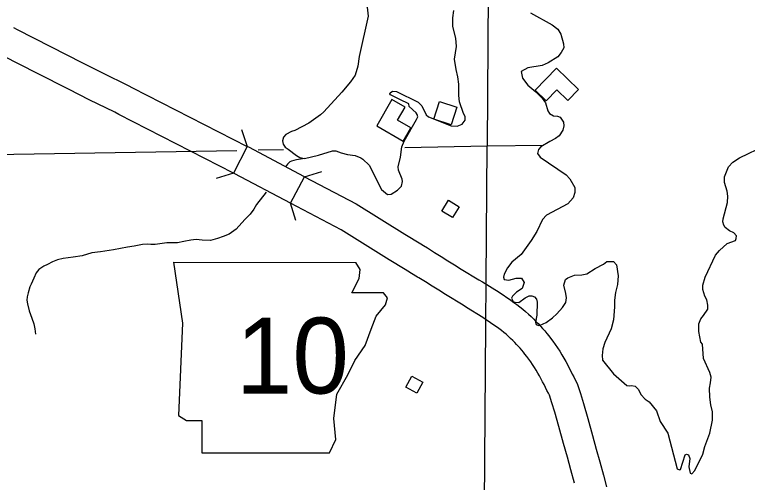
# Model space of a CAD drawing. Extents: x -19 to 366, y -4 to 359.
# Drawn here: x 137.635 to 138.792, y 198.536 to 199.276 of the extents above; entities that cross this region are included whole.
import ezdxf

# ---------------------------------------------------------------- set-up
doc = ezdxf.new("R2010")
doc.units = 0
for name, color, linetype in [('21', 7, 'Continuous'), ('60', 7, 'Continuous'), ('R_Axis Annot', 7, 'Continuous'), ('R_Border Prem', 7, 'Continuous'), ('R_Contour Annot', 7, 'Continuous'), ('R_Fin Surface Annot', 7, 'Continuous'), ('R_Temp Easement', 7, 'Continuous'), ('R_Vert Alg', 7, 'Continuous'), ('Sheet Fence', 7, 'Continuous')]:
    doc.layers.add(name, color=color, linetype=linetype)

msp = doc.modelspace()

# ---------------------------------------------------------------- linework, layer by layer
at = {"layer": '21'}
for points in [[(138.3199, 198.982), (138.3366, 198.9716), (138.3263, 198.9548), (138.3095, 198.9651)], [(138.2793, 198.6945), (138.2697, 198.6772), (138.2525, 198.6869), (138.2621, 198.7041)]]:
    msp.add_lwpolyline(points, close=True, dxfattribs=at)
at = {"layer": '60'}
for points in [[(138.4567, 199.1563), (138.474, 199.1395), (138.4909, 199.1568), (138.5082, 199.14), (138.525, 199.1573), (138.4904, 199.1909)], [(138.2483, 199.0756), (138.2603, 199.0966), (138.2393, 199.1085), (138.2513, 199.1295), (138.2303, 199.1415), (138.2064, 199.0995)], [(138.2965, 199.1105), (138.3054, 199.1381), (138.333, 199.1292), (138.3241, 199.1016)]]:
    msp.add_lwpolyline(points, close=True, dxfattribs=at)
at = {"layer": 'R_Axis Annot'}
for points in [[(138.3824, 199.3103), (138.3811, 199.0679)], [(138.2509, 199.0656), (138.3811, 199.0679)], [(138.3737, 198.0753), (138.3811, 199.0679)], [(138.3811, 199.0679), (138.4699, 199.0693)], [(137.3768, 199.0505), (137.9853, 199.061)], [(138.019, 199.0616), (138.059, 199.0623)]]:
    msp.add_lwpolyline(points, dxfattribs=at)
at = {"layer": 'R_Border Prem'}
for points in [[(138.0915, 199.4106), (138.0999, 199.3936), (138.1041, 199.3822), (138.1273, 199.3459), (138.1451, 199.3258), (138.1872, 199.293), (138.1911, 199.2873), (138.193, 199.2729), (138.1789, 199.2091), (138.1767, 199.1943), (138.1722, 199.1799), (138.1651, 199.1692), (138.1515, 199.1528), (138.1231, 199.1218)], [(138.2431, 199.1414), (138.2283, 199.149), (138.2272, 199.1505), (138.2279, 199.152), (138.2313, 199.1543), (138.2377, 199.1539), (138.2718, 199.1374), (138.2779, 199.1313), (138.2844, 199.1169), (138.2882, 199.1139), (138.3238, 199.1), (138.3333, 199.0993), (138.3412, 199.1024), (138.3461, 199.1088), (138.3461, 199.1145), (138.3434, 199.1194), (138.3373, 199.1376), (138.3361, 199.1475), (138.336, 199.1657), (138.3348, 199.1774), (138.3317, 199.1888), (138.3294, 199.2051), (138.3327, 199.2252), (138.3312, 199.2385), (138.3269, 199.2567), (138.3265, 199.2707), (138.3283, 199.2821)], [(138.4493, 199.2784), (138.4838, 199.2596), (138.4926, 199.2524), (138.4971, 199.2445), (138.5017, 199.2293), (138.5018, 199.2229), (138.4976, 199.2156), (138.4924, 199.2088), (138.4773, 199.1992), (138.4678, 199.195), (138.4452, 199.1915), (138.4346, 199.1854), (138.4365, 199.1752), (138.4449, 199.1638), (138.4578, 199.1533), (138.4677, 199.1434), (138.473, 199.1362), (138.4765, 199.1234), (138.4795, 199.1192), (138.4856, 199.1158), (138.492, 199.1151), (138.4962, 199.1136), (138.5015, 199.1056), (138.5019, 199.0999), (138.5004, 199.0931), (138.4944, 199.084), (138.4887, 199.0798), (138.4797, 199.0752)], [(138.1416, 199.0603), (138.1503, 199.0573), (138.1603, 199.0546), (138.1724, 199.0528), (138.1811, 199.0494), (138.1845, 199.0471), (138.1944, 199.0377), (138.2138, 198.9991), (138.2233, 198.9911), (138.229, 198.9915), (138.2392, 198.998), (138.2456, 199.0045), (138.247, 199.0117), (138.2466, 199.0155), (138.2409, 199.0299), (138.2401, 199.0352), (138.2439, 199.05), (138.2461, 199.0667), (138.2498, 199.0755), (138.2693, 199.1097), (138.2712, 199.1142), (138.2704, 199.1176), (138.2685, 199.1203), (138.2575, 199.1301), (138.2571, 199.1347), (138.2431, 199.1414)], [(138.1231, 199.1218), (138.1178, 199.1172), (138.0993, 199.1042), (138.0771, 199.0924), (138.0718, 199.0909), (138.0631, 199.0863), (138.0593, 199.0821), (138.0578, 199.076), (138.0586, 199.0707), (138.062, 199.0658), (138.0666, 199.0628), (138.0799, 199.0526), (138.0852, 199.0496), (138.0924, 199.0481), (138.1147, 199.0535), (138.1366, 199.06), (138.1416, 199.0603)], [(138.4797, 199.0752), (138.4657, 199.0668), (138.462, 199.0626), (138.4605, 199.0561), (138.4647, 199.0501), (138.5056, 199.0222), (138.5117, 199.0158), (138.5193, 199.0025), (138.5194, 198.9945), (138.5167, 198.9862), (138.5081, 198.9767), (138.4745, 198.9587), (138.4685, 198.9519), (138.4591, 198.9325), (138.4505, 198.9184), (138.4347, 198.8963), (138.42, 198.8841), (138.4129, 198.8754), (138.4076, 198.8655), (138.4069, 198.8606), (138.408, 198.8568), (138.4152, 198.8557), (138.4265, 198.8591), (138.4349, 198.8592), (138.4394, 198.852), (138.4364, 198.8428), (138.427, 198.8367), (138.421, 198.8307), (138.4195, 198.8272), (138.4222, 198.8223), (138.4244, 198.8208), (138.4309, 198.8204), (138.441, 198.8277), (138.4474, 198.8308), (138.4516, 198.8308), (138.4558, 198.8293), (138.4588, 198.8259), (138.46, 198.8209), (138.4593, 198.8004), (138.4571, 198.7894), (138.4582, 198.7856), (138.462, 198.7841), (138.4647, 198.7845), (138.4741, 198.7891), (138.4843, 198.7964), (138.4911, 198.8025), (138.4997, 198.8124), (138.505, 198.8207), (138.5061, 198.8276), (138.5053, 198.8348), (138.5018, 198.8477), (138.5044, 198.8568), (138.5082, 198.8594), (138.5188, 198.8636), (138.5305, 198.8641), (138.5384, 198.866), (138.5516, 198.8744), (138.5648, 198.8813), (138.5697, 198.8851), (138.5807, 198.8851), (138.5853, 198.8802), (138.588, 198.8624), (138.5869, 198.8491), (138.5835, 198.8362)], [(138.7741, 198.9215), (138.7745, 198.9257), (138.7703, 198.9306), (138.7635, 198.934), (138.7571, 198.9389), (138.7548, 198.9427), (138.7532, 198.948), (138.7536, 198.9526), (138.7607, 198.9784), (138.761, 198.9886), (138.7602, 198.9966), (138.756, 199.0102), (138.756, 199.0193), (138.7619, 199.0349), (138.7691, 199.0422), (138.7796, 199.0494), (138.8212, 199.0693)], [(138.5835, 198.8362), (138.5821, 198.8244), (138.5821, 198.8134), (138.5803, 198.7929), (138.5766, 198.7789), (138.5665, 198.7572), (138.5635, 198.7474), (138.5624, 198.7367), (138.5632, 198.7295), (138.5803, 198.7076), (138.6016, 198.6895), (138.605, 198.6887), (138.6087, 198.6891), (138.6148, 198.688), (138.6201, 198.6831), (138.6236, 198.6751), (138.6304, 198.6676), (138.6368, 198.6634), (138.6482, 198.649), (138.6544, 198.6324), (138.6665, 198.6138), (138.6808, 198.5574), (138.6846, 198.5559), (138.6861, 198.5566), (138.6939, 198.5798), (138.6958, 198.5809), (138.6988, 198.5798), (138.7011, 198.5737), (138.6997, 198.5605), (138.7016, 198.5506), (138.7042, 198.5495), (138.7088, 198.5548), (138.7215, 198.5807), (138.7249, 198.5928), (138.7327, 198.6137), (138.7368, 198.6346), (138.7367, 198.6475), (138.734, 198.6588), (138.7325, 198.671), (138.732, 198.685), (138.7339, 198.6934), (138.7346, 198.7025), (138.7327, 198.7097), (138.7228, 198.732), (138.7208, 198.7544), (138.7185, 198.7578), (138.715, 198.7749), (138.715, 198.787), (138.7183, 198.7946), (138.7228, 198.7999), (138.7296, 198.8098), (138.7296, 198.8163), (138.7277, 198.8246), (138.7246, 198.8303), (138.7215, 198.8409), (138.7215, 198.8481), (138.7252, 198.8606), (138.7417, 198.8952), (138.7477, 198.9028), (138.7598, 198.9135), (138.7734, 198.9185), (138.7741, 198.9215)]]:
    msp.add_lwpolyline(points, dxfattribs=at)
at = {"layer": 'R_Contour Annot'}
for p, q in [((138.0017, 199.0671), (137.9801, 199.025)), ((138.0702, 198.9774), (138.0924, 199.0193)), ((138.2506, 198.9286), (138.2761, 198.913)), ((138.2761, 198.913), (138.2805, 198.9104)), ((138.2515, 198.8726), (138.226, 198.8881)), ((138.2557, 198.87), (138.2515, 198.8726))]:
    msp.add_line(p, q, dxfattribs=at)
for points in [[(137.6326, 199.2552), (137.6386, 199.252), (137.6909, 199.2251), (137.7418, 199.1993), (137.7733, 199.1833), (137.8137, 199.1635), (137.8206, 199.16), (138.0017, 199.0671)], [(137.9801, 199.025), (137.7991, 199.1178), (137.7925, 199.1211), (137.7522, 199.1409), (137.7204, 199.1571), (137.6694, 199.183), (137.6167, 199.21)], [(138.0924, 199.0193), (138.0043, 199.0658), (138.0017, 199.0671)], [(138.0702, 198.9774), (137.9825, 199.0238), (137.9801, 199.025)], [(138.0924, 199.0193), (138.174, 198.9762), (138.2506, 198.9286)], [(138.226, 198.8881), (138.1504, 198.9351), (138.0702, 198.9774)], [(138.2805, 198.9104), (138.2865, 198.9067), (138.2959, 198.9008)], [(138.2959, 198.9008), (138.2977, 198.8997), (138.3083, 198.8932), (138.3189, 198.8865), (138.3295, 198.8799), (138.3399, 198.8734), (138.3677, 198.8564), (138.3733, 198.853), (138.3996, 198.8366), (138.4181, 198.824), (138.4228, 198.8207), (138.4276, 198.8173), (138.4324, 198.8137), (138.437, 198.8099), (138.4416, 198.8061), (138.446, 198.8022), (138.4504, 198.7982), (138.4545, 198.7942), (138.458, 198.7907), (138.4616, 198.7871), (138.4651, 198.7833), (138.4685, 198.7795), (138.4718, 198.7757), (138.475, 198.7717), (138.4782, 198.7677), (138.481, 198.7639), (138.4846, 198.7592), (138.4884, 198.754), (138.492, 198.7488), (138.4955, 198.7435), (138.4989, 198.738), (138.5021, 198.7325), (138.5053, 198.727), (138.5082, 198.7215), (138.5106, 198.7168), (138.513, 198.7121), (138.5153, 198.7074), (138.5177, 198.7028), (138.52, 198.6982), (138.5229, 198.6922), (138.5284, 198.6764), (138.5331, 198.6607), (138.5399, 198.6371), (138.5473, 198.6102), (138.5532, 198.5888), (138.5589, 198.5684), (138.5646, 198.5476), (138.5695, 198.5293)], [(138.2711, 198.8605), (138.2616, 198.8664), (138.2557, 198.87)], [(138.5189, 198.5351), (138.5133, 198.5558), (138.5076, 198.5761), (138.5017, 198.5976), (138.4943, 198.6243), (138.4877, 198.6473), (138.4833, 198.6618), (138.4792, 198.6739), (138.4776, 198.6771), (138.4753, 198.6816), (138.473, 198.6861), (138.4708, 198.6906), (138.4685, 198.6951), (138.4662, 198.6995), (138.4637, 198.7043), (138.4611, 198.7089), (138.4584, 198.7135), (138.4557, 198.7179), (138.4527, 198.7223), (138.4498, 198.7266), (138.4467, 198.7308), (138.4433, 198.7353), (138.4406, 198.7389), (138.4381, 198.7421), (138.4355, 198.7453), (138.4328, 198.7484), (138.4301, 198.7514), (138.4274, 198.7543), (138.4245, 198.7573), (138.4214, 198.7603), (138.4178, 198.7638), (138.4143, 198.767), (138.4107, 198.7702), (138.407, 198.7733), (138.4033, 198.7763), (138.3994, 198.7792), (138.3955, 198.7821), (138.3913, 198.7849), (138.3738, 198.797), (138.3483, 198.8127), (138.3429, 198.8161), (138.315, 198.8331), (138.3043, 198.8398), (138.2938, 198.8464), (138.2833, 198.853), (138.2728, 198.8595), (138.2711, 198.8605)]]:
    msp.add_lwpolyline(points, dxfattribs=at)
at = {"layer": 'R_Fin Surface Annot'}
for p, q in [((137.8853, 198.884), (137.8997, 198.7879)), ((138.1801, 198.8728), (138.1735, 198.8839)), ((138.1785, 198.8584), (138.1801, 198.8728)), ((138.1673, 198.836), (138.1785, 198.8584)), ((138.217, 198.836), (138.1673, 198.836)), ((138.2234, 198.8279), (138.217, 198.836)), ((138.2202, 198.8167), (138.2234, 198.8279)), ((138.2057, 198.7991), (138.2202, 198.8167)), ((137.8997, 198.7879), (137.8933, 198.6421)), ((138.1977, 198.7783), (138.2057, 198.7991)), ((138.1881, 198.7526), (138.1977, 198.7783)), ((138.1721, 198.7286), (138.1881, 198.7526)), ((138.1609, 198.7062), (138.1721, 198.7286)), ((138.1433, 198.6757), (138.1609, 198.7062)), ((138.1385, 198.6373), (138.1433, 198.6757)), ((137.8933, 198.6421), (137.9062, 198.6341)), ((138.1417, 198.6037), (138.1385, 198.6373)), ((137.9062, 198.6341), (137.9302, 198.6341)), ((137.9302, 198.6341), (137.9302, 198.5828)), ((138.132, 198.5828), (138.1417, 198.6037)), ((137.9302, 198.5828), (138.132, 198.5828))]:
    msp.add_line(p, q, dxfattribs=at)
msp.add_lwpolyline([(137.8853, 198.884), (138.1735, 198.8839)], dxfattribs=at)
at = {"layer": 'R_Temp Easement'}
for points in [[(138.0924, 199.0481), (138.0797, 199.0462), (138.0754, 199.0452), (138.0718, 199.0441), (138.069, 199.043), (138.0654, 199.0394), (138.0626, 199.035)], [(138.0318, 198.995), (138.0168, 198.9752), (138.0123, 198.968), (138.0066, 198.9601), (137.9979, 198.9518), (137.9842, 198.9366), (137.9736, 198.9287), (137.9641, 198.9246), (137.9551, 198.9216), (137.9437, 198.9186), (137.9309, 198.919), (137.9214, 198.9202), (137.9127, 198.9191), (137.9017, 198.9168), (137.8915, 198.915), (137.8836, 198.9146), (137.8749, 198.9146), (137.8673, 198.9139), (137.8567, 198.9124), (137.8496, 198.9121), (137.8439, 198.9125), (137.8363, 198.9121), (137.8235, 198.9095), (137.8129, 198.9077), (137.8015, 198.9058), (137.7906, 198.9036), (137.7701, 198.9006), (137.7562, 198.8988), (137.741, 198.8943), (137.7267, 198.892), (137.7111, 198.8898), (137.7021, 198.8879), (137.6941, 198.8846), (137.6862, 198.8808), (137.6805, 198.8778), (137.6729, 198.8725), (137.6684, 198.8672), (137.6646, 198.8589), (137.6608, 198.8494), (137.6585, 198.8452), (137.6558, 198.8357), (137.6543, 198.8293), (137.6539, 198.8244), (137.6546, 198.8183), (137.6576, 198.8073), (137.6617, 198.7959), (137.6647, 198.7867), (137.6662, 198.7791), (137.6677, 198.7704)]]:
    msp.add_lwpolyline(points, dxfattribs=at)
at = {"layer": 'R_Vert Alg'}
for points in [[(137.993, 199.0942), (138.0017, 199.0671)], [(137.98, 199.025), (137.953, 199.0163)], [(138.0924, 199.0193), (138.1195, 199.0277)], [(138.0786, 198.9503), (138.0702, 198.9774)]]:
    msp.add_lwpolyline(points, dxfattribs=at)
at = {"layer": 'Sheet Fence'}
for points in [[(146.7783, 1.697), (146.5788, 10.3131), (146.3785, 18.9294), (146.1776, 27.5458), (145.9759, 36.1624), (145.7736, 44.7791), (145.5705, 53.396), (145.3668, 62.013), (145.1624, 70.6301), (144.9572, 79.2474), (144.7514, 87.8648), (144.5449, 96.4823), (144.3377, 105.1), (144.1299, 113.7179), (143.9213, 122.3359), (143.712, 130.954), (143.5021, 139.5723), (143.2915, 148.1907), (143.0802, 156.8092), (142.8682, 165.4279), (142.6555, 174.0468), (142.4422, 182.6658), (142.2282, 191.2849), (142.0135, 199.9042), (141.7981, 208.5236), (141.582, 217.1432), (141.3653, 225.7629), (141.1479, 234.3828), (140.9298, 243.0028), (140.711, 251.623), (140.4916, 260.2433), (140.2715, 268.8638), (140.0508, 277.4844), (139.8293, 286.1051), (139.6072, 294.726), (139.3845, 303.3471), (139.161, 311.9683), (138.937, 320.5896), (138.7122, 329.2111), (138.4868, 337.8328), (138.2607, 346.4546)], [(139.4406, 1.5315), (139.2511, 10.1473), (139.0608, 18.7633), (138.8699, 27.3793), (138.6784, 35.9956), (138.4861, 44.6119), (138.2932, 53.2285), (138.0997, 61.8451), (137.9055, 70.4619), (137.7106, 79.0789), (137.5151, 87.6959), (137.319, 96.3132), (137.1221, 104.9306), (136.9247, 113.5481), (136.7265, 122.1658), (136.5278, 130.7836), (136.3283, 139.4016), (136.1282, 148.0197), (135.9275, 156.6379), (135.7261, 165.2564), (135.5241, 173.8749), (135.3214, 182.4936), (135.1181, 191.1125), (134.9141, 199.7315), (134.7095, 208.3506), (134.5043, 216.9699), (134.2984, 225.5894), (134.0919, 234.209), (133.8847, 242.8288), (133.6769, 251.4487), (133.4685, 260.0687), (133.2594, 268.6889), (133.0497, 277.3093), (132.8393, 285.9298), (132.6283, 294.5504), (132.4167, 303.1713), (132.2044, 311.7922), (131.9916, 320.4133), (131.778, 329.0346), (131.5639, 337.656), (131.3491, 346.2776)], [(0, 198.1326), (7.1014, 198.137), (14.2028, 198.1503), (21.3042, 198.1724), (28.4055, 198.2034), (35.5068, 198.2433), (42.6081, 198.292), (49.7092, 198.3496), (56.8103, 198.4161), (63.9113, 198.4913), (71.0123, 198.5755), (78.1131, 198.6685), (85.2137, 198.7704), (92.3143, 198.8811), (99.4147, 199.0007), (106.5149, 199.1291), (113.615, 199.2664), (120.7149, 199.4126), (127.8146, 199.5676), (134.9141, 199.7315), (142.0135, 199.9042), (149.1125, 200.0858), (156.2114, 200.2762), (163.31, 200.4755), (170.4084, 200.6837), (177.5065, 200.9007), (184.6043, 201.1265), (191.7018, 201.3612), (198.799, 201.6048), (205.896, 201.8572), (212.9926, 202.1185), (220.0888, 202.3886), (227.1848, 202.6676), (234.2803, 202.9554), (241.3755, 203.2521), (248.4704, 203.5576), (255.5648, 203.872), (262.6589, 204.1952), (269.7525, 204.5273), (276.8457, 204.8682), (283.9385, 205.218), (291.0309, 205.5766), (298.1228, 205.9441), (305.2142, 206.3204), (312.3051, 206.7056), (319.3956, 207.0996), (326.4856, 207.5024), (333.5751, 207.9141), (340.664, 208.3347)], [(0, 189.5162), (7.1121, 189.5206), (14.2243, 189.5339), (21.3364, 189.556), (28.4484, 189.5869), (35.5605, 189.6267), (42.6725, 189.6754), (49.7844, 189.7329), (56.8962, 189.7992), (64.0079, 189.8744), (71.1196, 189.9584), (78.2311, 190.0512), (85.3425, 190.1529), (92.4538, 190.2635), (99.5649, 190.3829), (106.6759, 190.5111), (113.7867, 190.6482), (120.8974, 190.7941), (128.0078, 190.9489), (135.1181, 191.1125), (142.2282, 191.2849), (149.338, 191.4662), (156.4476, 191.6563), (163.5569, 191.8553), (170.666, 192.0631), (177.7749, 192.2798), (184.8835, 192.5053), (191.9917, 192.7396), (199.0997, 192.9828), (206.2074, 193.2348), (213.3147, 193.4956), (220.4218, 193.7653), (227.5285, 194.0438), (234.6348, 194.3312), (241.7408, 194.6274), (248.8464, 194.9324), (255.9516, 195.2463), (263.0564, 195.569), (270.1608, 195.9005), (277.2648, 196.2409), (284.3683, 196.5901), (291.4715, 196.9481), (298.5741, 197.315), (305.6763, 197.6907), (312.7781, 198.0753), (319.8793, 198.4686), (326.9801, 198.8708), (334.0804, 199.2818), (341.1801, 199.7017)]]:
    msp.add_spline(points, degree=3, dxfattribs=at)

# ---------------------------------------------------------------- texts
at = {"layer": 'R_Fin Surface Annot'}
msp.add_text('10', height=0.12, dxfattribs=at).set_placement((137.984, 198.6766))

doc.saveas('drawing.dxf')
